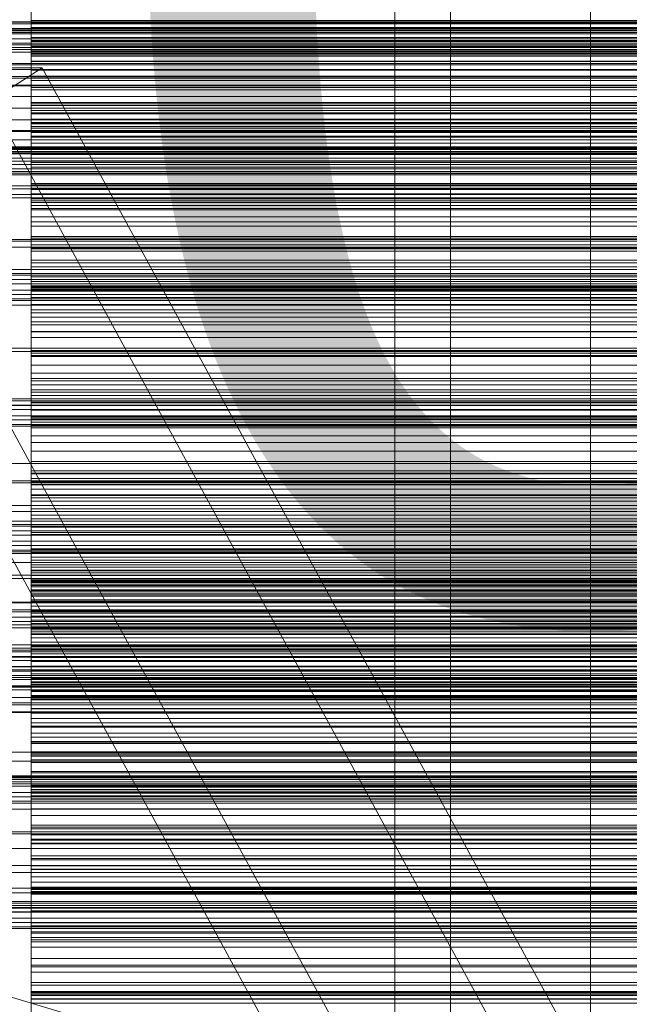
# Model space of a CAD drawing. Header units: millimetres. Extents: x -4738 to 65662, y -68080 to 6847.
# Tile 301 of 656: x 548 to 657, y -34170 to -33994. Entities that reach past the tile are written whole.
import ezdxf

# ---------------------------------------------------------------- set-up
doc = ezdxf.new("R2010")
doc.units = ezdxf.units.MM
for name, color, linetype, lineweight in [('COTAS_O', 1, 'Continuous', 0), ('COTAS_P', 1, 'Continuous', 0), ('frontal_briquetadora', 7, 'Continuous', 0), ('frontal_C03', 7, 'Continuous', 0), ('frontal_C10', 7, 'Continuous', 0), ('frontal_mezcladora', 7, 'Continuous', 0), ('frontal_secador', 7, 'Continuous', 0)]:
    doc.layers.add(name, color=color, linetype=linetype, lineweight=lineweight)
doc.dimstyles.new('R19_100', dxfattribs={"dimtxt": 250, "dimasz": 150, "dimexe": 150, "dimexo": 80, "dimgap": 100, "dimtad": 1, "dimtih": 1, "dimtoh": 1, "dimdsep": 46, "dimcen": 0.09, "dimadec": 0, "dimazin": 0, "dimtfac": 1, "dimtdec": 4, "dimtofl": 0, "dimtmove": 0, "dimatfit": 3, "dimfxl": 1, "dimtolj": 1, "dimtzin": 0, "dimarcsym": 0})

# ---------------------------------------------------------------- blocks, each defined once
blk = doc.blocks.new('DIM_R30_48')
at = {"layer": 'COTAS_O'}
for p, q in [((-1725, -33700), (-1575, -33655)), ((1725, -33700), (1575, -33655)), ((-1725, -34400), (-1725, -33700)), ((-1725, -33700), (1725, -33700)), ((-1725, -33700), (-1575, -33745)), ((1725, -33700), (1575, -33745)), ((1725, -34400), (1725, -33700))]:
    blk.add_line(p, q, dxfattribs=at)
blk.add_text('3450 O', height=250, dxfattribs=at).set_placement((0, -33600))
blk = doc.blocks.new('DIM_R30_49')
at = {"layer": 'COTAS_P'}
for p, q in [((-150, -32300), (550, -32300)), ((550, -32300), (505, -32450)), ((550, -34900), (550, -32300)), ((550, -32300), (595, -32450)), ((550, -34900), (505, -34750)), ((550, -34900), (595, -34750)), ((-150, -34900), (550, -34900))]:
    blk.add_line(p, q, dxfattribs=at)
blk.add_text('2600 P', height=250, rotation=90, dxfattribs=at).set_placement((450, -33600))
blk = doc.blocks.new('DIM_R30_52')
at = {"layer": 'COTAS_O'}
for p, q in [((-650, -34200), (-500, -34155)), ((650, -34200), (500, -34155)), ((-650, -34900), (-650, -34200)), ((-650, -34200), (650, -34200)), ((-650, -34200), (-500, -34245)), ((650, -34200), (500, -34245)), ((650, -34900), (650, -34200))]:
    blk.add_line(p, q, dxfattribs=at)
blk.add_text('1300 O', height=250, dxfattribs=at).set_placement((0, -34100))

msp = doc.modelspace()

# ---------------------------------------------------------------- linework, layer by layer
at = {"layer": 'frontal_briquetadora'}
for p, q in [((550, -33984.994), (550, -33998.069)), ((550, -33986.158), (550, -33998.944)), ((550, -34000.485), (550, -33988.018)), ((550, -33994.773), (550, -33990.745)), ((550, -33995.596), (550, -33991.279)), ((550, -33996.176), (550, -33991.56)), ((550, -33996.047), (550, -33991.98)), ((550, -33993.227), (550, -33997.334)), ((550, -34001.655), (550, -33994.348)), ((750, -33994.348), (550, -33994.348)), ((550, -33994.348), (550, -33996.05)), ((550, -33998.927), (550, -33994.773)), ((550, -33994.773), (750, -33994.773)), ((550, -33999.746), (550, -33995.596)), ((750, -33995.596), (550, -33995.596)), ((550, -34000.24), (550, -33996.047)), ((550, -33996.047), (750, -33996.047)), ((550, -33996.05), (550, -33997.884)), ((550, -34000.666), (550, -33996.176)), ((750, -33996.176), (550, -33996.176)), ((550, -33997.334), (550, -34001.566)), ((550, -33997.334), (750, -33997.334)), ((750, -33997.884), (550, -33997.884)), ((550, -33997.884), (550, -33999.857)), ((550, -33998.069), (550, -34011.98)), ((550, -33998.069), (750, -33998.069)), ((550, -34003.206), (550, -33998.927)), ((550, -33998.927), (750, -33998.927)), ((550, -33998.944), (550, -34012.696)), ((550, -33998.944), (750, -33998.944)), ((550, -34006.71), (550, -33999.746)), ((750, -33999.746), (550, -33999.746)), ((750, -33999.857), (550, -33999.857)), ((550, -33999.857), (550, -34001.977)), ((550, -34004.558), (550, -34000.24)), ((550, -34000.24), (750, -34000.24)), ((550, -34014.043), (550, -34000.485)), ((550, -34000.485), (750, -34000.485)), ((550, -34005.018), (550, -34000.666)), ((750, -34000.666), (550, -34000.666)), ((550, -34001.566), (550, -34005.921)), ((550, -34001.566), (750, -34001.566)), ((550, -34006.289), (550, -34001.655)), ((750, -34001.655), (550, -34001.655)), ((750, -34001.977), (550, -34001.977)), ((550, -34001.977), (550, -34004.255)), ((550, -34012.818), (550, -34003.206)), ((550, -34003.206), (750, -34003.206)), ((750, -34004.255), (550, -34004.255)), ((550, -34004.255), (550, -34006.71)), ((550, -34008.997), (550, -34004.558)), ((550, -34004.558), (750, -34004.558)), ((550, -34009.217), (550, -34005.018)), ((750, -34005.018), (550, -34005.018)), ((550, -34005.921), (550, -34010.398)), ((550, -34005.921), (750, -34005.921)), ((550, -34010.798), (550, -34006.289)), ((750, -34006.289), (550, -34006.289)), ((750, -34006.71), (550, -34006.71)), ((550, -34013.557), (550, -34008.997)), ((550, -34008.997), (750, -34008.997)), ((550, -34013.242), (550, -34009.217)), ((750, -34009.217), (550, -34009.217)), ((550, -34017.143), (550, -34009.52)), ((750, -34009.52), (550, -34009.52)), ((550, -34009.52), (550, -34010.983)), ((550, -34010.398), (550, -34014.994)), ((550, -34010.398), (750, -34010.398)), ((550, -34015.174), (550, -34010.798)), ((750, -34010.798), (550, -34010.798)), ((750, -34010.983), (550, -34010.983)), ((550, -34010.983), (550, -34012.584)), ((550, -34011.98), (550, -34026.192)), ((550, -34011.98), (750, -34011.98)), ((750, -34012.584), (550, -34012.584)), ((550, -34012.584), (550, -34014.329)), ((550, -34012.696), (550, -34026.884)), ((550, -34012.696), (750, -34012.696)), ((550, -34024.287), (550, -34012.818)), ((550, -34012.818), (750, -34012.818)), ((550, -34020.54), (550, -34013.242)), ((750, -34013.242), (550, -34013.242)), ((550, -34023.671), (550, -34013.557)), ((550, -34013.557), (750, -34013.557)), ((550, -34028.173), (550, -34014.043)), ((550, -34014.043), (750, -34014.043)), ((750, -34014.329), (550, -34014.329)), ((550, -34014.329), (550, -34016.227)), ((550, -34014.994), (550, -34019.708)), ((550, -34014.994), (750, -34014.994)), ((550, -34019.406), (550, -34015.174)), ((750, -34015.174), (550, -34015.174)), ((750, -34016.227), (550, -34016.227)), ((550, -34016.227), (550, -34018.291)), ((550, -34021.665), (550, -34017.143)), ((750, -34017.143), (550, -34017.143)), ((750, -34018.291), (550, -34018.291)), ((550, -34018.291), (550, -34020.54)), ((550, -34023.479), (550, -34019.406)), ((750, -34019.406), (550, -34019.406)), ((550, -34019.708), (550, -34024.537)), ((550, -34019.708), (750, -34019.708)), ((750, -34020.54), (550, -34020.54)), ((550, -34026.056), (550, -34021.665)), ((750, -34021.665), (550, -34021.665)), ((550, -34027.368), (550, -34023.479)), ((750, -34023.479), (550, -34023.479)), ((550, -34035.538), (550, -34023.671)), ((550, -34023.671), (750, -34023.671)), ((550, -34037.173), (550, -34024.287)), ((550, -34024.287), (750, -34024.287)), ((550, -34024.537), (550, -34035.129)), ((550, -34024.537), (750, -34024.537)), ((550, -34033.252), (550, -34025.331)), ((750, -34025.331), (550, -34025.331)), ((550, -34025.331), (550, -34026.552)), ((550, -34030.309), (550, -34026.056)), ((750, -34026.056), (550, -34026.056)), ((550, -34026.192), (550, -34040.158)), ((550, -34026.192), (750, -34026.192)), ((750, -34026.552), (550, -34026.552)), ((550, -34026.552), (550, -34027.915)), ((550, -34026.884), (550, -34040.962)), ((550, -34026.884), (750, -34026.884)), ((550, -34034.982), (550, -34027.368)), ((750, -34027.368), (550, -34027.368)), ((750, -34027.915), (550, -34027.915)), ((550, -34027.915), (550, -34029.429)), ((550, -34042.33), (550, -34028.173)), ((550, -34028.173), (750, -34028.173)), ((750, -34029.429), (550, -34029.429)), ((550, -34029.429), (550, -34031.101)), ((550, -34034.411), (550, -34030.309)), ((750, -34030.309), (550, -34030.309)), ((750, -34031.101), (550, -34031.101)), ((550, -34031.101), (550, -34032.945)), ((750, -34032.945), (550, -34032.945)), ((550, -34032.945), (550, -34034.982)), ((550, -34037.651), (550, -34033.252)), ((750, -34033.252), (550, -34033.252)), ((550, -34038.346), (550, -34034.411)), ((750, -34034.411), (550, -34034.411)), ((750, -34034.982), (550, -34034.982)), ((550, -34035.129), (550, -34047.366)), ((550, -34035.129), (750, -34035.129)), ((550, -34048.703), (550, -34035.538)), ((550, -34035.538), (750, -34035.538)), ((550, -34050.982), (550, -34037.173)), ((550, -34037.173), (750, -34037.173)), ((550, -34041.914), (550, -34037.651)), ((750, -34037.651), (550, -34037.651)), ((550, -34042.091), (550, -34038.346)), ((750, -34038.346), (550, -34038.346)), ((550, -34040.158), (550, -34053.343)), ((550, -34040.158), (750, -34040.158)), ((550, -34040.962), (550, -34054.391)), ((550, -34040.962), (750, -34040.962)), ((550, -34049.943), (550, -34041.744)), ((750, -34041.744), (550, -34041.744)), ((550, -34041.744), (550, -34042.719)), ((550, -34046.033), (550, -34041.914)), ((750, -34041.914), (550, -34041.914)), ((550, -34050.002), (550, -34042.091)), ((750, -34042.091), (550, -34042.091)), ((550, -34055.971), (550, -34042.33)), ((550, -34042.33), (750, -34042.33)), ((750, -34042.719), (550, -34042.719)), ((550, -34042.719), (550, -34043.842)), ((750, -34043.842), (550, -34043.842)), ((550, -34043.842), (550, -34045.12)), ((750, -34045.12), (550, -34045.12)), ((550, -34045.12), (550, -34046.562)), ((550, -34049.995), (550, -34046.033)), ((750, -34046.033), (550, -34046.033)), ((750, -34046.562), (550, -34046.562)), ((550, -34046.562), (550, -34048.182)), ((550, -34047.366), (550, -34060.778)), ((550, -34047.366), (750, -34047.366)), ((750, -34048.182), (550, -34048.182)), ((550, -34048.182), (550, -34050.002)), ((550, -34062.66), (550, -34048.703)), ((550, -34048.703), (750, -34048.703)), ((550, -34054.209), (550, -34049.943)), ((750, -34049.943), (550, -34049.943)), ((550, -34053.784), (550, -34049.995)), ((750, -34049.995), (550, -34049.995)), ((750, -34050.002), (550, -34050.002)), ((550, -34065.181), (550, -34050.982)), ((550, -34050.982), (750, -34050.982)), ((550, -34053.343), (550, -34065.238)), ((550, -34053.343), (750, -34053.343)), ((550, -34057.376), (550, -34053.784)), ((750, -34053.784), (550, -34053.784)), ((550, -34058.334), (550, -34054.209)), ((750, -34054.209), (550, -34054.209)), ((550, -34054.391), (550, -34066.654)), ((550, -34054.391), (750, -34054.391)), ((550, -34068.572), (550, -34055.971)), ((550, -34055.971), (750, -34055.971)), ((550, -34065.565), (550, -34057.376)), ((750, -34057.376), (550, -34057.376)), ((550, -34062.309), (550, -34058.334)), ((750, -34058.334), (550, -34058.334)), ((550, -34067.177), (550, -34058.719)), ((750, -34058.719), (550, -34058.719)), ((550, -34058.719), (550, -34059.446)), ((750, -34059.446), (550, -34059.446)), ((550, -34059.446), (550, -34060.326)), ((750, -34060.326), (550, -34060.326)), ((550, -34060.326), (550, -34061.366)), ((550, -34060.778), (550, -34074.849)), ((550, -34060.778), (750, -34060.778)), ((750, -34061.366), (550, -34061.366)), ((550, -34061.366), (550, -34062.574)), ((550, -34066.121), (550, -34062.309)), ((750, -34062.309), (550, -34062.309)), ((750, -34062.574), (550, -34062.574)), ((550, -34062.574), (550, -34063.966)), ((550, -34076.872), (550, -34062.66)), ((550, -34062.66), (750, -34062.66)), ((750, -34063.966), (550, -34063.966)), ((550, -34063.966), (550, -34065.565)), ((550, -34079.226), (550, -34065.181)), ((550, -34065.181), (750, -34065.181)), ((550, -34065.238), (550, -34075.388)), ((550, -34065.238), (750, -34065.238)), ((750, -34065.565), (550, -34065.565)), ((550, -34069.755), (550, -34066.121)), ((750, -34066.121), (550, -34066.121)), ((550, -34066.654), (550, -34077.28)), ((550, -34066.654), (750, -34066.654)), ((550, -34071.299), (550, -34067.177)), ((750, -34067.177), (550, -34067.177)), ((550, -34079.648), (550, -34068.572)), ((550, -34068.572), (750, -34068.572)), ((550, -34073.184), (550, -34069.755)), ((750, -34069.755), (550, -34069.755)), ((550, -34075.275), (550, -34071.299)), ((750, -34071.299), (550, -34071.299)), ((550, -34081.632), (550, -34073.184)), ((750, -34073.184), (550, -34073.184)), ((550, -34074.849), (550, -34089.04)), ((550, -34074.849), (750, -34074.849)), ((550, -34079.097), (550, -34075.275)), ((750, -34075.275), (550, -34075.275)), ((550, -34075.388), (550, -34083.402)), ((550, -34075.388), (750, -34075.388)), ((550, -34084.911), (550, -34076.214)), ((750, -34076.214), (550, -34076.214)), ((550, -34076.214), (550, -34076.693)), ((750, -34076.693), (550, -34076.693)), ((550, -34076.693), (550, -34077.327)), ((550, -34090.793), (550, -34076.872)), ((550, -34076.872), (750, -34076.872)), ((550, -34077.28), (550, -34085.86)), ((550, -34077.28), (750, -34077.28)), ((750, -34077.327), (550, -34077.327)), ((550, -34077.327), (550, -34078.126)), ((750, -34078.126), (550, -34078.126)), ((550, -34078.126), (550, -34079.098)), ((550, -34082.751), (550, -34079.097)), ((750, -34079.098), (550, -34079.098)), ((550, -34079.098), (550, -34080.258)), ((550, -34092.577), (550, -34079.226)), ((550, -34079.226), (750, -34079.226)), ((550, -34088.773), (550, -34079.648)), ((550, -34079.648), (750, -34079.648)), ((750, -34080.258), (550, -34080.258)), ((550, -34080.258), (550, -34081.632)), ((750, -34081.632), (550, -34081.632)), ((550, -34086.22), (550, -34082.751)), ((750, -34082.751), (550, -34082.751)), ((550, -34083.402), (550, -34088.971)), ((550, -34083.402), (750, -34083.402)), ((550, -34088.88), (550, -34084.911)), ((750, -34084.911), (550, -34084.911)), ((550, -34085.86), (550, -34092.064)), ((550, -34085.86), (750, -34085.86)), ((550, -34089.479), (550, -34086.22)), ((750, -34086.22), (550, -34086.22)), ((550, -34095.598), (550, -34088.773)), ((550, -34088.773), (750, -34088.773)), ((550, -34092.698), (550, -34088.88)), ((750, -34088.88), (550, -34088.88)), ((550, -34088.971), (550, -34090.256)), ((550, -34088.971), (750, -34088.971)), ((550, -34089.04), (550, -34102.804)), ((550, -34089.04), (750, -34089.04)), ((550, -34098.165), (550, -34089.479)), ((750, -34089.479), (550, -34089.479)), ((550, -34090.256), (550, -34091.623)), ((550, -34090.256), (750, -34090.256)), ((550, -34103.889), (550, -34090.793)), ((550, -34090.793), (750, -34090.793)), ((550, -34091.623), (550, -34093.074)), ((550, -34091.623), (750, -34091.623)), ((550, -34092.064), (550, -34093.54)), ((550, -34092.064), (750, -34092.064)), ((550, -34104.721), (550, -34092.577)), ((550, -34092.577), (750, -34092.577)), ((550, -34096.357), (550, -34092.698)), ((750, -34092.698), (550, -34092.698)), ((550, -34093.074), (550, -34094.607)), ((550, -34093.074), (750, -34093.074)), ((550, -34093.54), (550, -34095.098)), ((550, -34093.54), (750, -34093.54)), ((550, -34103.103), (550, -34094.189)), ((750, -34094.189), (550, -34094.189)), ((550, -34094.189), (550, -34094.417)), ((750, -34094.417), (550, -34094.417)), ((550, -34094.417), (550, -34094.804)), ((550, -34094.607), (550, -34096.221)), ((550, -34094.607), (750, -34094.607)), ((750, -34094.804), (550, -34094.804)), ((550, -34094.804), (550, -34095.36)), ((550, -34095.959), (550, -34095.002)), ((550, -34095.002), (550, -34096.156)), ((550, -34095.098), (550, -34096.737)), ((550, -34095.098), (750, -34095.098)), ((550, -34097.371), (550, -34095.264)), ((750, -34095.36), (550, -34095.36)), ((550, -34095.36), (550, -34096.093)), ((550, -34097.262), (550, -34095.598)), ((550, -34095.598), (750, -34095.598)), ((550, -34099.014), (550, -34095.959)), ((750, -34096.093), (550, -34096.093)), ((550, -34096.093), (550, -34097.02)), ((550, -34096.156), (550, -34099.407)), ((550, -34096.221), (550, -34097.916)), ((550, -34096.221), (750, -34096.221)), ((550, -34099.843), (550, -34096.357)), ((750, -34096.357), (550, -34096.357)), ((550, -34096.737), (550, -34098.457)), ((550, -34096.737), (750, -34096.737)), ((750, -34097.02), (550, -34097.02)), ((550, -34097.02), (550, -34098.165)), ((550, -34099.007), (550, -34097.262)), ((550, -34097.262), (750, -34097.262)), ((550, -34101.561), (550, -34097.371)), ((550, -34097.916), (550, -34099.69)), ((550, -34097.916), (750, -34097.916)), ((750, -34098.165), (550, -34098.165)), ((550, -34098.457), (550, -34100.257)), ((550, -34098.457), (750, -34098.457)), ((550, -34100.831), (550, -34099.007)), ((550, -34099.007), (750, -34099.007)), ((550, -34104.133), (550, -34099.014)), ((550, -34099.407), (550, -34104.716)), ((550, -34099.69), (550, -34101.544)), ((550, -34099.69), (750, -34099.69)), ((550, -34103.14), (550, -34099.843)), ((750, -34099.843), (550, -34099.843)), ((550, -34100.257), (550, -34102.135)), ((550, -34100.257), (750, -34100.257)), ((550, -34102.733), (550, -34100.831)), ((550, -34100.831), (750, -34100.831)), ((550, -34101.544), (550, -34103.477)), ((550, -34101.544), (750, -34101.544)), ((550, -34107.784), (550, -34101.561)), ((550, -34102.135), (550, -34104.091)), ((550, -34102.135), (750, -34102.135)), ((550, -34104.714), (550, -34102.733)), ((550, -34102.733), (750, -34102.733)), ((550, -34102.804), (550, -34115.613)), ((550, -34102.804), (750, -34102.804)), ((550, -34106.909), (550, -34103.103)), ((750, -34103.103), (550, -34103.103)), ((550, -34106.22), (550, -34103.14)), ((750, -34103.14), (550, -34103.14)), ((550, -34103.477), (550, -34105.486)), ((550, -34103.477), (750, -34103.477)), ((550, -34115.656), (550, -34103.889)), ((550, -34103.889), (750, -34103.889)), ((550, -34104.091), (550, -34106.125)), ((550, -34104.091), (750, -34104.091)), ((550, -34111.255), (550, -34104.133)), ((550, -34106.771), (550, -34104.714)), ((550, -34104.714), (750, -34104.714)), ((550, -34104.716), (550, -34112.022)), ((550, -34115.191), (550, -34104.721)), ((550, -34104.721), (750, -34104.721)), ((550, -34105.486), (550, -34107.573)), ((550, -34105.486), (750, -34105.486)), ((550, -34106.125), (550, -34108.235)), ((550, -34106.125), (750, -34106.125)), ((550, -34115.124), (550, -34106.22)), ((750, -34106.22), (550, -34106.22)), ((550, -34108.904), (550, -34106.771)), ((550, -34106.771), (750, -34106.771)), ((550, -34110.56), (550, -34106.909)), ((750, -34106.909), (550, -34106.909)), ((550, -34107.573), (550, -34109.735)), ((550, -34107.573), (750, -34107.573)), ((550, -34115.968), (550, -34107.784)), ((550, -34108.235), (550, -34110.42)), ((550, -34108.235), (750, -34108.235)), ((550, -34111.113), (550, -34108.904)), ((550, -34108.904), (750, -34108.904)), ((550, -34109.735), (550, -34111.971)), ((550, -34109.735), (750, -34109.735)), ((550, -34110.42), (550, -34112.679)), ((550, -34110.42), (750, -34110.42)), ((550, -34114.047), (550, -34110.56)), ((750, -34110.56), (550, -34110.56)), ((550, -34113.395), (550, -34111.113)), ((550, -34111.113), (750, -34111.113)), ((550, -34120.296), (550, -34111.255)), ((550, -34111.971), (550, -34114.281)), ((550, -34111.971), (750, -34111.971)), ((550, -34112.022), (550, -34121.239)), ((550, -34112.599), (550, -34112.576)), ((750, -34112.576), (550, -34112.576)), ((550, -34112.576), (550, -34112.716)), ((550, -34121.71), (550, -34112.599)), ((750, -34112.599), (550, -34112.599)), ((550, -34112.679), (550, -34115.012)), ((550, -34112.679), (750, -34112.679)), ((750, -34112.716), (550, -34112.716)), ((550, -34112.716), (550, -34113.027)), ((750, -34113.027), (550, -34113.027)), ((550, -34113.027), (550, -34113.519)), ((550, -34115.75), (550, -34113.395)), ((550, -34113.395), (750, -34113.395)), ((750, -34113.519), (550, -34113.519)), ((550, -34113.519), (550, -34114.21)), ((550, -34117.358), (550, -34114.047)), ((750, -34114.047), (550, -34114.047)), ((750, -34114.21), (550, -34114.21)), ((550, -34114.21), (550, -34115.124)), ((550, -34114.281), (550, -34116.664)), ((550, -34114.281), (750, -34114.281)), ((550, -34115.012), (550, -34117.417)), ((550, -34115.012), (750, -34115.012)), ((750, -34115.124), (550, -34115.124)), ((550, -34123.584), (550, -34115.191)), ((550, -34115.191), (750, -34115.191)), ((550, -34115.613), (550, -34126.974)), ((550, -34115.613), (750, -34115.613)), ((550, -34125.641), (550, -34115.656)), ((550, -34115.656), (750, -34115.656)), ((550, -34118.177), (550, -34115.75)), ((550, -34115.75), (750, -34115.75)), ((550, -34126.016), (550, -34115.968)), ((550, -34116.664), (550, -34119.118)), ((550, -34116.664), (750, -34116.664)), ((550, -34120.474), (550, -34117.358)), ((750, -34117.358), (550, -34117.358)), ((550, -34117.417), (550, -34119.893)), ((550, -34117.417), (750, -34117.417)), ((550, -34120.675), (550, -34118.177)), ((550, -34118.177), (750, -34118.177)), ((550, -34119.118), (550, -34126.503)), ((550, -34119.118), (750, -34119.118)), ((550, -34119.893), (550, -34122.44)), ((550, -34119.893), (750, -34119.893)), ((550, -34131.152), (550, -34120.296)), ((550, -34123.368), (550, -34120.474)), ((750, -34120.474), (550, -34120.474)), ((550, -34123.243), (550, -34120.675)), ((550, -34120.675), (750, -34120.675)), ((550, -34121.239), (550, -34132.258)), ((550, -34125.343), (550, -34121.71)), ((750, -34121.71), (550, -34121.71)), ((550, -34122.44), (550, -34125.055)), ((550, -34122.44), (750, -34122.44)), ((550, -34125.879), (550, -34123.243)), ((550, -34123.243), (750, -34123.243)), ((550, -34132.468), (550, -34123.368)), ((750, -34123.368), (550, -34123.368)), ((550, -34129.579), (550, -34123.584)), ((550, -34123.584), (750, -34123.584)), ((550, -34125.055), (550, -34133.026)), ((550, -34125.055), (750, -34125.055)), ((550, -34128.818), (550, -34125.343)), ((750, -34125.343), (550, -34125.343)), ((550, -34133.462), (550, -34125.641)), ((550, -34125.641), (750, -34125.641)), ((550, -34128.583), (550, -34125.879)), ((550, -34125.879), (750, -34125.879)), ((550, -34137.811), (550, -34126.016)), ((550, -34126.503), (550, -34131.376)), ((550, -34126.503), (750, -34126.503)), ((550, -34126.974), (550, -34136.452)), ((550, -34126.974), (750, -34126.974)), ((520, -34129.561), (750, -34129.561)), ((550, -34131.352), (550, -34128.583)), ((550, -34128.583), (750, -34128.583)), ((550, -34132.125), (550, -34128.818)), ((750, -34128.818), (550, -34128.818)), ((550, -34132.944), (550, -34129.579)), ((550, -34129.579), (750, -34129.579)), ((520, -34130), (750, -34130)), ((520, -34130.788), (750, -34130.788)), ((550, -34131.126), (550, -34131.018)), ((750, -34131.018), (550, -34131.018)), ((550, -34131.018), (550, -34131.084)), ((750, -34131.084), (550, -34131.084)), ((550, -34131.084), (550, -34131.335)), ((550, -34131.4), (550, -34131.126)), ((750, -34131.126), (550, -34131.126)), ((550, -34143.694), (550, -34131.152)), ((750, -34131.335), (550, -34131.335)), ((550, -34131.335), (550, -34131.787)), ((550, -34139.891), (550, -34131.352)), ((550, -34131.352), (750, -34131.352)), ((550, -34131.376), (550, -34133.551)), ((550, -34131.376), (750, -34131.376)), ((550, -34140.685), (550, -34131.4)), ((750, -34131.4), (550, -34131.4)), ((750, -34131.787), (550, -34131.787)), ((550, -34131.787), (550, -34132.468)), ((550, -34135.252), (550, -34132.125)), ((750, -34132.125), (550, -34132.125)), ((550, -34132.258), (550, -34144.951)), ((750, -34132.468), (550, -34132.468)), ((550, -34133.551), (550, -34132.944)), ((550, -34132.944), (750, -34132.944)), ((550, -34133.026), (550, -34138.548)), ((550, -34133.026), (750, -34133.026)), ((550, -34138.817), (550, -34133.462)), ((550, -34133.462), (750, -34133.462)), ((550, -34133.551), (750, -34133.551)), ((550, -34138.18), (550, -34135.252)), ((750, -34135.252), (550, -34135.252)), ((550, -34136.452), (550, -34143.68)), ((550, -34136.452), (750, -34136.452)), ((550, -34151.214), (550, -34137.811)), ((550, -34140.882), (550, -34138.18)), ((750, -34138.18), (550, -34138.18)), ((550, -34138.548), (550, -34141.41)), ((550, -34138.548), (750, -34138.548)), ((550, -34141.501), (550, -34138.817)), ((550, -34138.817), (750, -34138.817)), ((550, -34146.05), (550, -34139.891)), ((550, -34139.891), (750, -34139.891)), ((550, -34144.137), (550, -34140.685)), ((750, -34140.685), (550, -34140.685)), ((550, -34150.155), (550, -34140.882)), ((750, -34140.882), (550, -34140.882)), ((550, -34141.41), (550, -34141.501)), ((550, -34141.41), (750, -34141.41)), ((550, -34141.501), (750, -34141.501)), ((520, -34145.407), (750, -34145.407)), ((550, -34143.68), (550, -34148.383)), ((550, -34143.68), (750, -34143.68)), ((550, -34157.775), (550, -34143.694)), ((550, -34147.428), (550, -34144.137)), ((750, -34144.137), (550, -34144.137)), ((550, -34145.452), (550, -34144.381)), ((550, -34144.381), (550, -34146.095)), ((550, -34144.381), (750, -34144.381)), ((550, -34144.951), (550, -34159.169)), ((520, -34146.634), (750, -34146.634)), ((550, -34149.267), (550, -34145.452)), ((550, -34145.452), (750, -34145.452)), ((550, -34149.591), (550, -34146.05)), ((550, -34146.05), (750, -34146.05)), ((550, -34146.095), (550, -34150.529)), ((550, -34146.095), (750, -34146.095)), ((550, -34150.547), (550, -34147.428)), ((750, -34147.428), (550, -34147.428)), ((550, -34148.383), (550, -34150.379)), ((550, -34148.383), (750, -34148.383)), ((520, -34149.426), (750, -34149.426)), ((550, -34155.68), (550, -34149.267)), ((550, -34149.267), (750, -34149.267)), ((550, -34149.667), (550, -34149.488)), ((750, -34149.488), (550, -34149.488)), ((750, -34149.496), (550, -34149.496)), ((550, -34149.496), (550, -34149.71)), ((550, -34150.379), (550, -34149.591)), ((550, -34149.591), (750, -34149.591)), ((550, -34150.023), (550, -34149.667)), ((750, -34149.667), (550, -34149.667)), ((750, -34149.71), (550, -34149.71)), ((550, -34149.71), (550, -34150.155)), ((550, -34150.548), (550, -34150.023)), ((750, -34150.023), (550, -34150.023)), ((750, -34150.155), (550, -34150.155)), ((550, -34150.379), (750, -34150.379)), ((550, -34150.529), (550, -34157.512)), ((550, -34150.529), (750, -34150.529)), ((550, -34153.483), (550, -34150.547)), ((550, -34159.984), (550, -34150.548)), ((750, -34150.548), (550, -34150.548)), ((550, -34166.069), (550, -34151.214)), ((520, -34152.522), (750, -34152.522)), ((520, -34153.748), (750, -34153.748)), ((550, -34156.216), (550, -34153.483)), ((750, -34153.483), (550, -34153.483)), ((550, -34164.444), (550, -34155.68)), ((550, -34155.68), (750, -34155.68)), ((550, -34158.718), (550, -34156.216)), ((750, -34156.216), (550, -34156.216)), ((550, -34158.289), (550, -34157.269)), ((550, -34157.269), (550, -34159.034)), ((550, -34157.269), (750, -34157.269)), ((550, -34157.512), (550, -34166.775)), ((550, -34157.512), (750, -34157.512)), ((550, -34173.231), (550, -34157.775)), ((550, -34162.055), (550, -34158.289)), ((550, -34158.289), (750, -34158.289)), ((550, -34168.143), (550, -34158.718)), ((750, -34158.718), (550, -34158.718)), ((550, -34159.034), (550, -34163.517)), ((550, -34159.034), (750, -34159.034)), ((550, -34159.169), (550, -34174.744)), ((550, -34163.247), (550, -34159.984)), ((750, -34159.984), (550, -34159.984)), ((550, -34168.422), (550, -34162.055)), ((550, -34162.055), (750, -34162.055)), ((550, -34166.345), (550, -34163.247)), ((750, -34163.247), (550, -34163.247)), ((550, -34163.517), (550, -34170.544)), ((550, -34163.517), (750, -34163.517)), ((550, -34175.223), (550, -34164.444)), ((550, -34164.444), (750, -34164.444)), ((550, -34182.2), (550, -34166.069)), ((550, -34169.27), (550, -34166.345)), ((750, -34166.345), (550, -34166.345)), ((550, -34166.775), (550, -34177.964)), ((550, -34166.775), (750, -34166.775)), ((550, -34167.96), (550, -34167.934)), ((750, -34167.934), (550, -34167.934)), ((550, -34167.934), (550, -34168.143)), ((550, -34168.194), (550, -34167.96)), ((750, -34167.96), (550, -34167.96)), ((750, -34168.143), (550, -34168.143)), ((550, -34168.618), (550, -34168.194)), ((750, -34168.194), (550, -34168.194)), ((550, -34177.146), (550, -34168.422)), ((550, -34168.422), (750, -34168.422)), ((550, -34169.222), (550, -34168.618)), ((750, -34168.618), (550, -34168.618)), ((550, -34169.995), (550, -34169.222)), ((750, -34169.222), (550, -34169.222)), ((550, -34172.006), (550, -34169.27)), ((750, -34169.27), (550, -34169.27)), ((550, -34179.561), (550, -34169.995)), ((750, -34169.995), (550, -34169.995))]:
    msp.add_line(p, q, dxfattribs=at)
at = {"layer": 'frontal_C03'}
for p, q in [((1250, -33994.61), (-1250, -33994.61)), ((1250, -33994.926), (-1250, -33994.926)), ((1250, -33995.72), (-1250, -33995.72)), ((-1250, -33996.484), (1250, -33996.484)), ((1250, -33997.607), (-1250, -33997.607)), ((1250, -33998.371), (-1250, -33998.371)), ((1250, -33999.165), (-1250, -33999.165)), ((1250, -33999.482), (-1250, -33999.482)), ((1250, -34017.067), (-1250, -34017.067)), ((1250, -34017.384), (-1250, -34017.384)), ((1250, -34018.178), (-1250, -34018.178)), ((-1250, -34018.942), (1250, -34018.942)), ((1250, -34020.065), (-1250, -34020.065)), ((1250, -34020.829), (-1250, -34020.829)), ((1250, -34021.623), (-1250, -34021.623)), ((1250, -34021.94), (-1250, -34021.94)), ((1250, -34039.525), (-1250, -34039.525)), ((1250, -34039.842), (-1250, -34039.842)), ((1250, -34040.636), (-1250, -34040.636)), ((-1250, -34041.4), (1250, -34041.4)), ((1250, -34042.523), (-1250, -34042.523)), ((1250, -34043.287), (-1250, -34043.287)), ((1250, -34044.081), (-1250, -34044.081)), ((1250, -34044.397), (-1250, -34044.397)), ((1250, -34061.983), (-1250, -34061.983)), ((1250, -34062.299), (-1250, -34062.299)), ((1250, -34063.093), (-1250, -34063.093)), ((-1250, -34063.857), (1250, -34063.857)), ((1250, -34064.98), (-1250, -34064.98)), ((1250, -34065.744), (-1250, -34065.744)), ((1250, -34066.538), (-1250, -34066.538)), ((1250, -34066.855), (-1250, -34066.855)), ((1250, -34076.626), (-1250, -34076.626)), ((1250, -34077.003), (-1250, -34077.003)), ((1250, -34081.054), (-1250, -34081.054)), ((1250, -34082.127), (-1250, -34082.127)), ((1250, -34084.44), (-1250, -34084.44)), ((1250, -34084.757), (-1250, -34084.757)), ((1250, -34085.551), (-1250, -34085.551)), ((-1250, -34086.315), (1250, -34086.315)), ((1250, -34087.438), (-1250, -34087.438)), ((1250, -34088.202), (-1250, -34088.202)), ((1250, -34088.996), (-1250, -34088.996)), ((1250, -34089.313), (-1250, -34089.313)), ((1250, -34089.613), (-1250, -34089.613)), ((1250, -34091.218), (-1250, -34091.218)), ((1496, -34098.323), (-1496, -34098.323)), ((1496, -34098.441), (-1496, -34098.441)), ((1496, -34099.707), (-1496, -34099.707)), ((1496, -34100.042), (-1496, -34100.042)), ((-1250, -34100.999), (1250, -34100.999)), ((1496, -34102.381), (-1496, -34102.381)), ((1496, -34102.883), (-1496, -34102.883)), ((1250, -34102.892), (-1250, -34102.892)), ((-1496, -34105.94), (1496, -34105.94)), ((1496, -34106.531), (-1496, -34106.531)), ((1250, -34106.898), (-1250, -34106.898)), ((1250, -34107.214), (-1250, -34107.214)), ((1250, -34108.008), (-1250, -34108.008)), ((1496, -34109.84), (-1496, -34109.84)), ((-1250, -34108.773), (1250, -34108.773)), ((1250, -34109.895), (-1250, -34109.895)), ((1496, -34110.431), (-1496, -34110.431)), ((1250, -34110.66), (-1250, -34110.66)), ((1250, -34111.454), (-1250, -34111.454)), ((1250, -34111.77), (-1250, -34111.77)), ((1496, -34113.488), (-1496, -34113.488)), ((1250, -34113.479), (-1250, -34113.479)), ((1496, -34113.989), (-1496, -34113.989)), ((1250, -34115.372), (-1250, -34115.372)), ((1496, -34116.329), (-1496, -34116.329)), ((1496, -34116.664), (-1496, -34116.664)), ((1496, -34117.93), (-1496, -34117.93)), ((1496, -34118.048), (-1496, -34118.048)), ((1250, -34125.153), (-1250, -34125.153)), ((1250, -34126.758), (-1250, -34126.758)), ((1250, -34129.355), (-1250, -34129.355)), ((1250, -34129.672), (-1250, -34129.672)), ((1250, -34130.466), (-1250, -34130.466)), ((-1250, -34131.23), (1250, -34131.23)), ((1250, -34132.353), (-1250, -34132.353)), ((1250, -34133.117), (-1250, -34133.117)), ((1250, -34133.911), (-1250, -34133.911)), ((1250, -34134.228), (-1250, -34134.228)), ((1250, -34134.244), (-1250, -34134.244)), ((1250, -34135.316), (-1250, -34135.316)), ((1250, -34139.368), (-1250, -34139.368)), ((1250, -34139.744), (-1250, -34139.744)), ((1250, -34151.813), (-1250, -34151.813)), ((1250, -34152.13), (-1250, -34152.13)), ((1250, -34152.924), (-1250, -34152.924)), ((-1250, -34153.688), (1250, -34153.688)), ((1250, -34154.811), (-1250, -34154.811)), ((1250, -34155.575), (-1250, -34155.575)), ((1250, -34156.369), (-1250, -34156.369)), ((1250, -34156.685), (-1250, -34156.685))]:
    msp.add_line(p, q, dxfattribs=at)
at = {"layer": 'frontal_C10'}
for p, q in [((551.995, -34002.775), (521.88, -34022.106)), ((539.491, -34002.775), (551.995, -34002.775)), ((539.491, -34002.775), (778.82, -34442.775)), ((791.324, -34442.775), (551.995, -34002.775)), ((-1690.23, -34019.44), (758.292, -34019.44)), ((-1679.485, -34019.44), (769.038, -34019.44)), ((-1677.531, -34019.44), (770.992, -34019.44)), ((781.737, -34019.44), (-1666.785, -34019.44)), ((748.706, -34462.106), (509.376, -34022.106)), ((761.21, -34462.106), (521.88, -34022.106)), ((-1690.23, -34024.44), (758.292, -34024.44)), ((-1666.785, -34024.44), (781.737, -34024.44))]:
    msp.add_line(p, q, dxfattribs=at)
at = {"layer": 'frontal_mezcladora'}
for p, q in [((625, -34725), (625, -33700)), ((650, -34725), (650, -33700)), ((615, -34760), (615, -33730)), ((625, -34725), (625, -33730)), ((650, -34760), (650, -33730))]:
    msp.add_line(p, q, dxfattribs=at)
at = {"layer": 'frontal_secador'}
for p, q in [((1250, -33994.545), (-1250, -33994.545)), ((1250, -33996), (-1250, -33996)), ((1250, -33996.144), (-1250, -33996.144)), ((1250, -33996.709), (-1250, -33996.709)), ((1250, -33998.686), (-1250, -33998.686)), ((1250, -34000), (-1250, -34000)), ((1320, -34002), (-1320, -34002)), ((1320, -34002.273), (-1320, -34002.273)), ((1250, -34002), (-1250, -34002)), ((1320, -34003.072), (-1320, -34003.072)), ((1320, -34004.343), (-1320, -34004.343)), ((1320, -34006), (-1320, -34006)), ((1250, -34004.651), (-1250, -34004.651)), ((1250, -34005.859), (-1250, -34005.859)), ((-1250, -34006), (1250, -34006)), ((1320, -34007.929), (-1320, -34007.929)), ((-1320, -34010), (1320, -34010)), ((-1250, -34010), (1250, -34010)), ((1320, -34012.071), (-1320, -34012.071)), ((1320, -34014), (-1320, -34014)), ((1250, -34014.141), (-1250, -34014.141)), ((1320, -34015.657), (-1320, -34015.657)), ((1320, -34016.928), (-1320, -34016.928)), ((1320, -34017.727), (-1320, -34017.727)), ((1320, -34018), (-1320, -34018)), ((1250, -34017.285), (-1250, -34017.285)), ((1250, -34018), (-1250, -34018)), ((1250, -34021.314), (-1250, -34021.314)), ((1250, -34023.856), (-1250, -34023.856)), ((1250, -34025.455), (-1250, -34025.455)), ((1250, -34026), (-1250, -34026)), ((1360, -34033.5), (-1360, -34033.5)), ((1250, -34033.75), (-1250, -34033.75)), ((1360, -34034.863), (-1360, -34034.863)), ((1360, -34038.859), (-1360, -34038.859)), ((1360, -34045.216), (-1360, -34045.216)), ((1360, -34053.5), (-1360, -34053.5)), ((1250, -34052.924), (-1250, -34052.924)), ((1360, -34063.147), (-1360, -34063.147)), ((-1360, -34073.5), (1360, -34073.5)), ((-1250, -34073.5), (1250, -34073.5)), ((1360, -34083.853), (-1360, -34083.853)), ((1360, -34093.5), (-1360, -34093.5)), ((1250, -34094.076), (-1250, -34094.076)), ((1360, -34101.784), (-1360, -34101.784)), ((1360, -34108.141), (-1360, -34108.141)), ((1360, -34112.137), (-1360, -34112.137)), ((1360, -34113.5), (-1360, -34113.5)), ((1250, -34113.25), (-1250, -34113.25)), ((1250, -34129.715), (-1250, -34129.715)), ((1250, -34142.349), (-1250, -34142.349)), ((1250, -34150.291), (-1250, -34150.291)), ((1250, -34153), (-1250, -34153))]:
    msp.add_line(p, q, dxfattribs=at)

# ---------------------------------------------------------------- dimensions: what is measured, and where the dimension line sits
at = {"layer": 'COTAS_O'}
for p1, p2, picture, middle in [((-1725, -34400), (1725, -34400), 'DIM_R30_48', (0, -33700)), ((-650, -34900), (650, -34900), 'DIM_R30_52', (0, -34200))]:
    dim = msp.add_aligned_dim(p1=p1, p2=p2, distance=700, text='<> O', dimstyle='R19_100', dxfattribs=at)
    dim.commit()
    dim.dimension.update_dxf_attribs({"geometry": picture, "text_midpoint": middle})
at = {"layer": 'COTAS_P'}
dim = msp.add_aligned_dim(p1=(-150, -34900), p2=(-150, -32300), distance=-700, text='<> P', dimstyle='R19_100', dxfattribs=at)
dim.commit()
dim.dimension.update_dxf_attribs({"geometry": 'DIM_R30_49', "text_midpoint": (550, -33600)})

doc.saveas('drawing.dxf')
